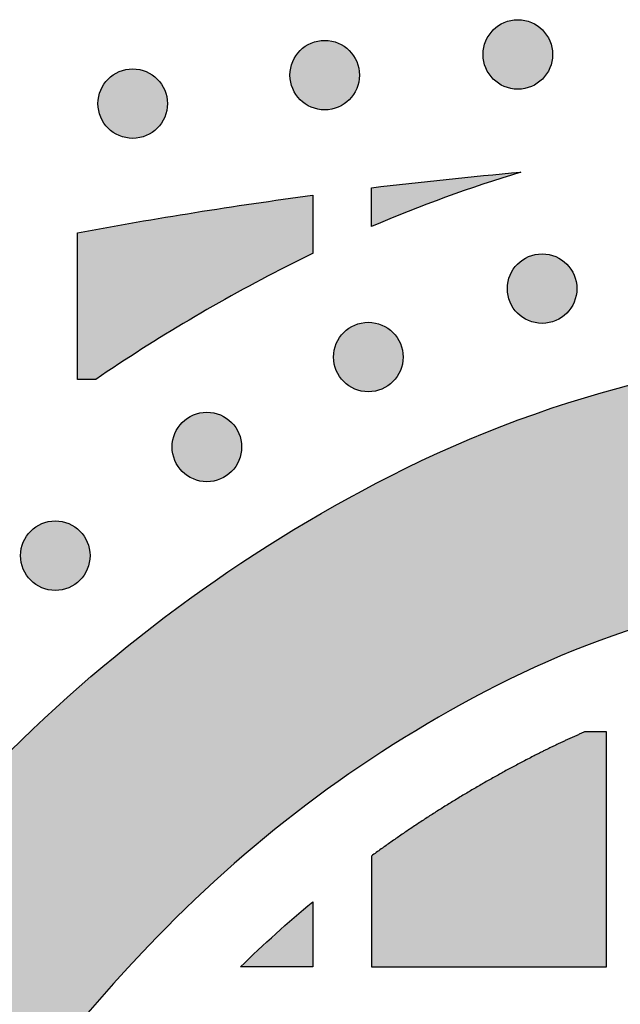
# Model space of a CAD drawing. Header units: millimetres. Extents: x -3873 to -97, y 912 to 4165.
# Tile 644 of 656: x -389 to -359, y 4113 to 4164. Entities that reach past the tile are written whole.
import ezdxf

# ---------------------------------------------------------------- set-up
doc = ezdxf.new("R2010")
doc.units = ezdxf.units.MM
doc.layers.add('pattern', color=7, linetype='Continuous', true_color=0x000000)

msp = doc.modelspace()

# ---------------------------------------------------------------- hatches: boundary and pattern name
at = {"layer": 'pattern'}
for points in [[(-362.509, 4163.018), (-362.537, 4163.045), (-362.566, 4163.073), (-362.596, 4163.099), (-362.626, 4163.126), (-362.658, 4163.151), (-362.69, 4163.176), (-362.724, 4163.201), (-362.758, 4163.225), (-362.793, 4163.249), (-362.829, 4163.271), (-362.865, 4163.293), (-362.902, 4163.315), (-362.94, 4163.335), (-362.979, 4163.355), (-363.018, 4163.374), (-363.059, 4163.392), (-363.099, 4163.409), (-363.141, 4163.425), (-363.183, 4163.44), (-363.225, 4163.454), (-363.268, 4163.467), (-363.311, 4163.479), (-363.355, 4163.49), (-363.4, 4163.5), (-363.444, 4163.509), (-363.489, 4163.516), (-363.535, 4163.523), (-363.58, 4163.528), (-363.626, 4163.532), (-363.671, 4163.535), (-363.717, 4163.537), (-363.763, 4163.538), (-363.809, 4163.537), (-363.855, 4163.535), (-363.901, 4163.532), (-363.946, 4163.528), (-363.992, 4163.523), (-364.037, 4163.516), (-364.082, 4163.509), (-364.127, 4163.5), (-364.171, 4163.49), (-364.215, 4163.479), (-364.258, 4163.467), (-364.301, 4163.454), (-364.344, 4163.44), (-364.386, 4163.425), (-364.427, 4163.409), (-364.468, 4163.392), (-364.508, 4163.374), (-364.547, 4163.355), (-364.586, 4163.335), (-364.624, 4163.315), (-364.661, 4163.293), (-364.698, 4163.271), (-364.734, 4163.249), (-364.769, 4163.225), (-364.803, 4163.201), (-364.836, 4163.176), (-364.868, 4163.151), (-364.9, 4163.126), (-364.931, 4163.099), (-364.961, 4163.073), (-364.99, 4163.045), (-365.018, 4163.018), (-365.045, 4162.99), (-365.073, 4162.961), (-365.099, 4162.931), (-365.126, 4162.9), (-365.151, 4162.868), (-365.177, 4162.836), (-365.201, 4162.803), (-365.225, 4162.769), (-365.249, 4162.734), (-365.271, 4162.698), (-365.293, 4162.661), (-365.315, 4162.624), (-365.335, 4162.586), (-365.355, 4162.547), (-365.374, 4162.508), (-365.392, 4162.468), (-365.409, 4162.427), (-365.425, 4162.386), (-365.44, 4162.344), (-365.454, 4162.301), (-365.467, 4162.258), (-365.479, 4162.215), (-365.49, 4162.171), (-365.5, 4162.127), (-365.509, 4162.082), (-365.516, 4162.037), (-365.523, 4161.992), (-365.528, 4161.946), (-365.532, 4161.901), (-365.535, 4161.855), (-365.537, 4161.809), (-365.538, 4161.763), (-365.537, 4161.717), (-365.535, 4161.671), (-365.532, 4161.626), (-365.528, 4161.58), (-365.523, 4161.535), (-365.516, 4161.489), (-365.509, 4161.444), (-365.5, 4161.4), (-365.49, 4161.355), (-365.479, 4161.311), (-365.467, 4161.268), (-365.454, 4161.225), (-365.44, 4161.183), (-365.425, 4161.141), (-365.409, 4161.099), (-365.392, 4161.059), (-365.374, 4161.018), (-365.355, 4160.979), (-365.335, 4160.94), (-365.315, 4160.902), (-365.293, 4160.865), (-365.271, 4160.828), (-365.249, 4160.793), (-365.225, 4160.758), (-365.201, 4160.724), (-365.177, 4160.69), (-365.151, 4160.658), (-365.126, 4160.626), (-365.099, 4160.596), (-365.073, 4160.566), (-365.045, 4160.537), (-365.018, 4160.509), (-364.99, 4160.481), (-364.961, 4160.454), (-364.931, 4160.427), (-364.9, 4160.401), (-364.868, 4160.375), (-364.836, 4160.35), (-364.803, 4160.325), (-364.769, 4160.301), (-364.734, 4160.278), (-364.698, 4160.255), (-364.661, 4160.233), (-364.624, 4160.212), (-364.586, 4160.191), (-364.547, 4160.172), (-364.508, 4160.153), (-364.468, 4160.135), (-364.427, 4160.118), (-364.386, 4160.102), (-364.344, 4160.087), (-364.301, 4160.073), (-364.258, 4160.059), (-364.215, 4160.047), (-364.171, 4160.036), (-364.127, 4160.027), (-364.082, 4160.018), (-364.037, 4160.01), (-363.992, 4160.004), (-363.946, 4159.998), (-363.901, 4159.994), (-363.855, 4159.991), (-363.809, 4159.99), (-363.763, 4159.989), (-363.717, 4159.99), (-363.671, 4159.991), (-363.626, 4159.994), (-363.58, 4159.998), (-363.535, 4160.004), (-363.489, 4160.01), (-363.444, 4160.018), (-363.4, 4160.027), (-363.355, 4160.036), (-363.311, 4160.047), (-363.268, 4160.059), (-363.225, 4160.073), (-363.183, 4160.087), (-363.141, 4160.102), (-363.099, 4160.118), (-363.059, 4160.135), (-363.018, 4160.153), (-362.979, 4160.172), (-362.94, 4160.191), (-362.902, 4160.212), (-362.865, 4160.233), (-362.829, 4160.255), (-362.793, 4160.278), (-362.758, 4160.301), (-362.724, 4160.325), (-362.69, 4160.35), (-362.658, 4160.375), (-362.626, 4160.401), (-362.596, 4160.427), (-362.566, 4160.454), (-362.537, 4160.481), (-362.509, 4160.509), (-362.481, 4160.537), (-362.454, 4160.566), (-362.427, 4160.596), (-362.401, 4160.626), (-362.375, 4160.658), (-362.35, 4160.69), (-362.325, 4160.724), (-362.301, 4160.758), (-362.278, 4160.793), (-362.255, 4160.828), (-362.233, 4160.865), (-362.212, 4160.902), (-362.191, 4160.94), (-362.172, 4160.979), (-362.153, 4161.018), (-362.135, 4161.059), (-362.118, 4161.099), (-362.102, 4161.141), (-362.087, 4161.183), (-362.073, 4161.225), (-362.059, 4161.268), (-362.047, 4161.311), (-362.036, 4161.355), (-362.027, 4161.4), (-362.018, 4161.444), (-362.01, 4161.489), (-362.004, 4161.535), (-361.998, 4161.58), (-361.994, 4161.626), (-361.991, 4161.671), (-361.99, 4161.717), (-361.989, 4161.763), (-361.99, 4161.809), (-361.991, 4161.855), (-361.994, 4161.901), (-361.998, 4161.946), (-362.004, 4161.992), (-362.01, 4162.037), (-362.018, 4162.082), (-362.027, 4162.127), (-362.036, 4162.171), (-362.047, 4162.215), (-362.059, 4162.258), (-362.073, 4162.301), (-362.087, 4162.344), (-362.102, 4162.386), (-362.118, 4162.427), (-362.135, 4162.468), (-362.153, 4162.508), (-362.172, 4162.547), (-362.191, 4162.586), (-362.212, 4162.624), (-362.233, 4162.661), (-362.255, 4162.698), (-362.278, 4162.734), (-362.301, 4162.769), (-362.325, 4162.803), (-362.35, 4162.836), (-362.375, 4162.868), (-362.401, 4162.9), (-362.427, 4162.931), (-362.454, 4162.961), (-362.481, 4162.99)], [(-372.368, 4161.962), (-372.396, 4161.989), (-372.425, 4162.017), (-372.455, 4162.043), (-372.486, 4162.07), (-372.518, 4162.095), (-372.55, 4162.121), (-372.583, 4162.145), (-372.617, 4162.169), (-372.652, 4162.193), (-372.688, 4162.215), (-372.724, 4162.237), (-372.762, 4162.259), (-372.8, 4162.279), (-372.839, 4162.299), (-372.878, 4162.318), (-372.918, 4162.336), (-372.959, 4162.353), (-373, 4162.369), (-373.042, 4162.384), (-373.085, 4162.398), (-373.128, 4162.411), (-373.171, 4162.423), (-373.215, 4162.434), (-373.259, 4162.444), (-373.304, 4162.453), (-373.349, 4162.46), (-373.394, 4162.467), (-373.439, 4162.472), (-373.485, 4162.476), (-373.531, 4162.479), (-373.577, 4162.481), (-373.623, 4162.482), (-373.669, 4162.481), (-373.715, 4162.479), (-373.76, 4162.476), (-373.806, 4162.472), (-373.851, 4162.467), (-373.897, 4162.46), (-373.942, 4162.453), (-373.986, 4162.444), (-374.031, 4162.434), (-374.075, 4162.423), (-374.118, 4162.411), (-374.161, 4162.398), (-374.203, 4162.384), (-374.245, 4162.369), (-374.287, 4162.353), (-374.327, 4162.336), (-374.368, 4162.318), (-374.407, 4162.299), (-374.446, 4162.279), (-374.484, 4162.259), (-374.521, 4162.237), (-374.557, 4162.215), (-374.593, 4162.193), (-374.628, 4162.169), (-374.662, 4162.145), (-374.696, 4162.121), (-374.728, 4162.095), (-374.76, 4162.07), (-374.79, 4162.043), (-374.82, 4162.017), (-374.849, 4161.989), (-374.877, 4161.962), (-374.905, 4161.934), (-374.932, 4161.905), (-374.959, 4161.875), (-374.985, 4161.844), (-375.011, 4161.812), (-375.036, 4161.78), (-375.061, 4161.747), (-375.085, 4161.713), (-375.108, 4161.678), (-375.131, 4161.642), (-375.153, 4161.605), (-375.174, 4161.568), (-375.195, 4161.53), (-375.214, 4161.491), (-375.233, 4161.452), (-375.251, 4161.412), (-375.268, 4161.371), (-375.284, 4161.33), (-375.299, 4161.288), (-375.313, 4161.245), (-375.327, 4161.202), (-375.339, 4161.159), (-375.35, 4161.115), (-375.359, 4161.071), (-375.368, 4161.026), (-375.376, 4160.981), (-375.382, 4160.936), (-375.388, 4160.89), (-375.392, 4160.845), (-375.395, 4160.799), (-375.396, 4160.753), (-375.397, 4160.707), (-375.396, 4160.661), (-375.395, 4160.615), (-375.392, 4160.57), (-375.388, 4160.524), (-375.382, 4160.479), (-375.376, 4160.433), (-375.368, 4160.388), (-375.359, 4160.344), (-375.35, 4160.299), (-375.339, 4160.255), (-375.327, 4160.212), (-375.313, 4160.169), (-375.299, 4160.127), (-375.284, 4160.085), (-375.268, 4160.043), (-375.251, 4160.003), (-375.233, 4159.962), (-375.214, 4159.923), (-375.195, 4159.884), (-375.174, 4159.846), (-375.153, 4159.809), (-375.131, 4159.773), (-375.108, 4159.737), (-375.085, 4159.702), (-375.061, 4159.668), (-375.036, 4159.634), (-375.011, 4159.602), (-374.985, 4159.57), (-374.959, 4159.54), (-374.932, 4159.51), (-374.905, 4159.481), (-374.877, 4159.453), (-374.849, 4159.425), (-374.82, 4159.398), (-374.79, 4159.371), (-374.76, 4159.345), (-374.728, 4159.319), (-374.696, 4159.294), (-374.662, 4159.269), (-374.628, 4159.245), (-374.593, 4159.222), (-374.557, 4159.199), (-374.521, 4159.177), (-374.484, 4159.156), (-374.446, 4159.135), (-374.407, 4159.116), (-374.368, 4159.097), (-374.327, 4159.079), (-374.287, 4159.062), (-374.245, 4159.046), (-374.203, 4159.031), (-374.161, 4159.017), (-374.118, 4159.003), (-374.075, 4158.991), (-374.031, 4158.98), (-373.986, 4158.971), (-373.942, 4158.962), (-373.897, 4158.954), (-373.851, 4158.948), (-373.806, 4158.942), (-373.76, 4158.938), (-373.715, 4158.935), (-373.669, 4158.934), (-373.623, 4158.933), (-373.577, 4158.934), (-373.531, 4158.935), (-373.485, 4158.938), (-373.439, 4158.942), (-373.394, 4158.948), (-373.349, 4158.954), (-373.304, 4158.962), (-373.259, 4158.971), (-373.215, 4158.98), (-373.171, 4158.991), (-373.128, 4159.003), (-373.085, 4159.017), (-373.042, 4159.031), (-373, 4159.046), (-372.959, 4159.062), (-372.918, 4159.079), (-372.878, 4159.097), (-372.839, 4159.116), (-372.8, 4159.135), (-372.762, 4159.156), (-372.724, 4159.177), (-372.688, 4159.199), (-372.652, 4159.222), (-372.617, 4159.245), (-372.583, 4159.269), (-372.55, 4159.294), (-372.518, 4159.319), (-372.486, 4159.345), (-372.455, 4159.371), (-372.425, 4159.398), (-372.396, 4159.425), (-372.368, 4159.453), (-372.341, 4159.481), (-372.313, 4159.51), (-372.287, 4159.54), (-372.26, 4159.57), (-372.235, 4159.602), (-372.209, 4159.634), (-372.185, 4159.668), (-372.161, 4159.702), (-372.137, 4159.737), (-372.115, 4159.773), (-372.093, 4159.809), (-372.071, 4159.846), (-372.051, 4159.884), (-372.031, 4159.923), (-372.012, 4159.962), (-371.994, 4160.003), (-371.977, 4160.043), (-371.961, 4160.085), (-371.946, 4160.127), (-371.932, 4160.169), (-371.919, 4160.212), (-371.907, 4160.255), (-371.896, 4160.299), (-371.886, 4160.344), (-371.877, 4160.388), (-371.87, 4160.433), (-371.863, 4160.479), (-371.858, 4160.524), (-371.854, 4160.57), (-371.851, 4160.615), (-371.849, 4160.661), (-371.848, 4160.707), (-371.849, 4160.753), (-371.851, 4160.799), (-371.854, 4160.845), (-371.858, 4160.89), (-371.863, 4160.936), (-371.87, 4160.981), (-371.877, 4161.026), (-371.886, 4161.071), (-371.896, 4161.115), (-371.907, 4161.159), (-371.919, 4161.202), (-371.932, 4161.245), (-371.946, 4161.288), (-371.961, 4161.33), (-371.977, 4161.371), (-371.994, 4161.412), (-372.012, 4161.452), (-372.031, 4161.491), (-372.051, 4161.53), (-372.071, 4161.568), (-372.093, 4161.605), (-372.115, 4161.642), (-372.137, 4161.678), (-372.161, 4161.713), (-372.185, 4161.747), (-372.209, 4161.78), (-372.235, 4161.812), (-372.26, 4161.844), (-372.287, 4161.875), (-372.313, 4161.905), (-372.341, 4161.934)], [(-382.172, 4160.507), (-382.2, 4160.535), (-382.229, 4160.562), (-382.259, 4160.589), (-382.29, 4160.615), (-382.321, 4160.641), (-382.354, 4160.666), (-382.387, 4160.69), (-382.421, 4160.714), (-382.456, 4160.738), (-382.492, 4160.761), (-382.528, 4160.783), (-382.565, 4160.804), (-382.603, 4160.824), (-382.642, 4160.844), (-382.682, 4160.863), (-382.722, 4160.881), (-382.762, 4160.898), (-382.804, 4160.914), (-382.846, 4160.929), (-382.888, 4160.943), (-382.931, 4160.956), (-382.975, 4160.968), (-383.019, 4160.979), (-383.063, 4160.989), (-383.107, 4160.998), (-383.152, 4161.006), (-383.198, 4161.012), (-383.243, 4161.017), (-383.289, 4161.021), (-383.335, 4161.024), (-383.38, 4161.026), (-383.426, 4161.027), (-383.472, 4161.026), (-383.518, 4161.024), (-383.564, 4161.021), (-383.61, 4161.017), (-383.655, 4161.012), (-383.7, 4161.006), (-383.745, 4160.998), (-383.79, 4160.989), (-383.834, 4160.979), (-383.878, 4160.968), (-383.922, 4160.956), (-383.965, 4160.943), (-384.007, 4160.929), (-384.049, 4160.914), (-384.09, 4160.898), (-384.131, 4160.881), (-384.171, 4160.863), (-384.211, 4160.844), (-384.249, 4160.824), (-384.287, 4160.804), (-384.325, 4160.783), (-384.361, 4160.761), (-384.397, 4160.738), (-384.432, 4160.714), (-384.466, 4160.69), (-384.499, 4160.666), (-384.532, 4160.641), (-384.563, 4160.615), (-384.594, 4160.589), (-384.624, 4160.562), (-384.653, 4160.535), (-384.681, 4160.507), (-384.709, 4160.479), (-384.736, 4160.45), (-384.762, 4160.42), (-384.789, 4160.389), (-384.814, 4160.358), (-384.84, 4160.325), (-384.864, 4160.292), (-384.888, 4160.258), (-384.912, 4160.223), (-384.935, 4160.187), (-384.957, 4160.151), (-384.978, 4160.113), (-384.998, 4160.075), (-385.018, 4160.037), (-385.037, 4159.997), (-385.055, 4159.957), (-385.072, 4159.916), (-385.088, 4159.875), (-385.103, 4159.833), (-385.117, 4159.791), (-385.13, 4159.748), (-385.142, 4159.704), (-385.153, 4159.66), (-385.163, 4159.616), (-385.172, 4159.571), (-385.179, 4159.526), (-385.186, 4159.481), (-385.191, 4159.436), (-385.195, 4159.39), (-385.198, 4159.344), (-385.2, 4159.298), (-385.201, 4159.253), (-385.2, 4159.207), (-385.198, 4159.161), (-385.195, 4159.115), (-385.191, 4159.069), (-385.186, 4159.024), (-385.179, 4158.979), (-385.172, 4158.934), (-385.163, 4158.889), (-385.153, 4158.845), (-385.142, 4158.801), (-385.13, 4158.757), (-385.117, 4158.714), (-385.103, 4158.672), (-385.088, 4158.63), (-385.072, 4158.589), (-385.055, 4158.548), (-385.037, 4158.508), (-385.018, 4158.468), (-384.998, 4158.43), (-384.978, 4158.392), (-384.957, 4158.354), (-384.935, 4158.318), (-384.912, 4158.282), (-384.888, 4158.247), (-384.864, 4158.213), (-384.84, 4158.18), (-384.814, 4158.147), (-384.789, 4158.116), (-384.762, 4158.085), (-384.736, 4158.055), (-384.709, 4158.026), (-384.681, 4157.998), (-384.653, 4157.97), (-384.624, 4157.943), (-384.594, 4157.916), (-384.563, 4157.89), (-384.532, 4157.864), (-384.499, 4157.839), (-384.466, 4157.815), (-384.432, 4157.791), (-384.397, 4157.767), (-384.361, 4157.744), (-384.325, 4157.722), (-384.287, 4157.701), (-384.249, 4157.681), (-384.211, 4157.661), (-384.171, 4157.642), (-384.131, 4157.624), (-384.09, 4157.607), (-384.049, 4157.591), (-384.007, 4157.576), (-383.965, 4157.562), (-383.922, 4157.549), (-383.878, 4157.537), (-383.834, 4157.526), (-383.79, 4157.516), (-383.745, 4157.507), (-383.7, 4157.499), (-383.655, 4157.493), (-383.61, 4157.488), (-383.564, 4157.484), (-383.518, 4157.481), (-383.472, 4157.479), (-383.426, 4157.478), (-383.38, 4157.479), (-383.335, 4157.481), (-383.289, 4157.484), (-383.243, 4157.488), (-383.198, 4157.493), (-383.152, 4157.499), (-383.107, 4157.507), (-383.063, 4157.516), (-383.019, 4157.526), (-382.975, 4157.537), (-382.931, 4157.549), (-382.888, 4157.562), (-382.846, 4157.576), (-382.804, 4157.591), (-382.762, 4157.607), (-382.722, 4157.624), (-382.682, 4157.642), (-382.642, 4157.661), (-382.603, 4157.681), (-382.565, 4157.701), (-382.528, 4157.722), (-382.492, 4157.744), (-382.456, 4157.767), (-382.421, 4157.791), (-382.387, 4157.815), (-382.354, 4157.839), (-382.321, 4157.864), (-382.29, 4157.89), (-382.259, 4157.916), (-382.229, 4157.943), (-382.2, 4157.97), (-382.172, 4157.998), (-382.144, 4158.026), (-382.117, 4158.055), (-382.09, 4158.085), (-382.064, 4158.116), (-382.038, 4158.147), (-382.013, 4158.18), (-381.988, 4158.213), (-381.964, 4158.247), (-381.941, 4158.282), (-381.918, 4158.318), (-381.896, 4158.354), (-381.875, 4158.392), (-381.854, 4158.43), (-381.835, 4158.468), (-381.816, 4158.508), (-381.798, 4158.548), (-381.781, 4158.589), (-381.765, 4158.63), (-381.75, 4158.672), (-381.736, 4158.714), (-381.723, 4158.757), (-381.711, 4158.801), (-381.7, 4158.845), (-381.69, 4158.889), (-381.681, 4158.934), (-381.673, 4158.979), (-381.667, 4159.024), (-381.662, 4159.069), (-381.657, 4159.115), (-381.654, 4159.161), (-381.653, 4159.207), (-381.652, 4159.253), (-381.653, 4159.298), (-381.654, 4159.344), (-381.657, 4159.39), (-381.662, 4159.436), (-381.667, 4159.481), (-381.673, 4159.526), (-381.681, 4159.571), (-381.69, 4159.616), (-381.7, 4159.66), (-381.711, 4159.704), (-381.723, 4159.748), (-381.736, 4159.791), (-381.75, 4159.833), (-381.765, 4159.875), (-381.781, 4159.916), (-381.798, 4159.957), (-381.816, 4159.997), (-381.835, 4160.037), (-381.854, 4160.075), (-381.875, 4160.113), (-381.896, 4160.151), (-381.918, 4160.187), (-381.941, 4160.223), (-381.964, 4160.258), (-381.988, 4160.292), (-382.013, 4160.325), (-382.038, 4160.358), (-382.064, 4160.389), (-382.09, 4160.42), (-382.117, 4160.45), (-382.144, 4160.479)], [(-371.238, 4154.957), (-363.605, 4155.754), (-365.542, 4155.14), (-367.461, 4154.471), (-369.361, 4153.749), (-371.238, 4152.974)], [(-374.238, 4151.605), (-375.606, 4150.925), (-378.098, 4149.604), (-380.548, 4148.204), (-382.953, 4146.727), (-385.31, 4145.177), (-386.238, 4145.177), (-386.238, 4152.66), (-380.251, 4153.694), (-374.238, 4154.576)], [(-361.267, 4151.065), (-361.295, 4151.092), (-361.324, 4151.119), (-361.354, 4151.146), (-361.385, 4151.172), (-361.416, 4151.198), (-361.449, 4151.223), (-361.482, 4151.248), (-361.516, 4151.272), (-361.551, 4151.296), (-361.587, 4151.318), (-361.623, 4151.34), (-361.661, 4151.362), (-361.699, 4151.382), (-361.737, 4151.402), (-361.777, 4151.421), (-361.817, 4151.439), (-361.858, 4151.456), (-361.899, 4151.472), (-361.941, 4151.487), (-361.983, 4151.501), (-362.026, 4151.514), (-362.07, 4151.526), (-362.114, 4151.537), (-362.158, 4151.547), (-362.203, 4151.556), (-362.248, 4151.563), (-362.293, 4151.57), (-362.338, 4151.575), (-362.384, 4151.579), (-362.43, 4151.582), (-362.476, 4151.584), (-362.522, 4151.584), (-362.567, 4151.584), (-362.613, 4151.582), (-362.659, 4151.579), (-362.705, 4151.575), (-362.75, 4151.57), (-362.796, 4151.563), (-362.84, 4151.556), (-362.885, 4151.547), (-362.929, 4151.537), (-362.973, 4151.526), (-363.017, 4151.514), (-363.06, 4151.501), (-363.102, 4151.487), (-363.144, 4151.472), (-363.186, 4151.456), (-363.226, 4151.439), (-363.266, 4151.421), (-363.306, 4151.402), (-363.345, 4151.382), (-363.383, 4151.362), (-363.42, 4151.34), (-363.456, 4151.318), (-363.492, 4151.296), (-363.527, 4151.272), (-363.561, 4151.248), (-363.594, 4151.223), (-363.627, 4151.198), (-363.658, 4151.172), (-363.689, 4151.146), (-363.719, 4151.119), (-363.748, 4151.092), (-363.776, 4151.065), (-363.804, 4151.037), (-363.831, 4151.008), (-363.858, 4150.978), (-363.884, 4150.947), (-363.91, 4150.915), (-363.935, 4150.883), (-363.959, 4150.85), (-363.984, 4150.816), (-364.007, 4150.781), (-364.03, 4150.745), (-364.052, 4150.708), (-364.073, 4150.671), (-364.093, 4150.633), (-364.113, 4150.594), (-364.132, 4150.555), (-364.15, 4150.515), (-364.167, 4150.474), (-364.183, 4150.433), (-364.198, 4150.391), (-364.212, 4150.348), (-364.225, 4150.305), (-364.237, 4150.262), (-364.248, 4150.218), (-364.258, 4150.174), (-364.267, 4150.129), (-364.275, 4150.084), (-364.281, 4150.039), (-364.286, 4149.993), (-364.291, 4149.948), (-364.293, 4149.902), (-364.295, 4149.856), (-364.296, 4149.81), (-364.295, 4149.764), (-364.293, 4149.718), (-364.291, 4149.673), (-364.286, 4149.627), (-364.281, 4149.581), (-364.275, 4149.536), (-364.267, 4149.491), (-364.258, 4149.447), (-364.248, 4149.402), (-364.237, 4149.358), (-364.225, 4149.315), (-364.212, 4149.272), (-364.198, 4149.229), (-364.183, 4149.188), (-364.167, 4149.146), (-364.15, 4149.105), (-364.132, 4149.065), (-364.113, 4149.026), (-364.093, 4148.987), (-364.073, 4148.949), (-364.052, 4148.912), (-364.03, 4148.875), (-364.007, 4148.84), (-363.984, 4148.805), (-363.959, 4148.771), (-363.935, 4148.737), (-363.91, 4148.705), (-363.884, 4148.673), (-363.858, 4148.643), (-363.831, 4148.613), (-363.804, 4148.584), (-363.776, 4148.556), (-363.748, 4148.528), (-363.719, 4148.501), (-363.689, 4148.474), (-363.658, 4148.448), (-363.627, 4148.422), (-363.594, 4148.397), (-363.561, 4148.372), (-363.527, 4148.348), (-363.492, 4148.325), (-363.456, 4148.302), (-363.42, 4148.28), (-363.383, 4148.259), (-363.345, 4148.238), (-363.306, 4148.219), (-363.266, 4148.2), (-363.226, 4148.182), (-363.186, 4148.165), (-363.144, 4148.149), (-363.102, 4148.134), (-363.06, 4148.119), (-363.017, 4148.106), (-362.973, 4148.094), (-362.929, 4148.083), (-362.885, 4148.074), (-362.84, 4148.065), (-362.796, 4148.057), (-362.75, 4148.051), (-362.705, 4148.045), (-362.659, 4148.041), (-362.613, 4148.038), (-362.567, 4148.036), (-362.522, 4148.036), (-362.476, 4148.036), (-362.43, 4148.038), (-362.384, 4148.041), (-362.338, 4148.045), (-362.293, 4148.051), (-362.248, 4148.057), (-362.203, 4148.065), (-362.158, 4148.074), (-362.114, 4148.083), (-362.07, 4148.094), (-362.026, 4148.106), (-361.983, 4148.119), (-361.941, 4148.134), (-361.899, 4148.149), (-361.858, 4148.165), (-361.817, 4148.182), (-361.777, 4148.2), (-361.737, 4148.219), (-361.699, 4148.238), (-361.661, 4148.259), (-361.623, 4148.28), (-361.587, 4148.302), (-361.551, 4148.325), (-361.516, 4148.348), (-361.482, 4148.372), (-361.449, 4148.397), (-361.416, 4148.422), (-361.385, 4148.448), (-361.354, 4148.474), (-361.324, 4148.501), (-361.295, 4148.528), (-361.267, 4148.556), (-361.239, 4148.584), (-361.212, 4148.613), (-361.186, 4148.643), (-361.159, 4148.673), (-361.134, 4148.705), (-361.108, 4148.737), (-361.084, 4148.771), (-361.06, 4148.805), (-361.036, 4148.84), (-361.013, 4148.875), (-360.991, 4148.912), (-360.97, 4148.949), (-360.95, 4148.987), (-360.93, 4149.026), (-360.911, 4149.065), (-360.893, 4149.105), (-360.876, 4149.146), (-360.86, 4149.188), (-360.845, 4149.229), (-360.831, 4149.272), (-360.818, 4149.315), (-360.806, 4149.358), (-360.795, 4149.402), (-360.785, 4149.447), (-360.776, 4149.491), (-360.769, 4149.536), (-360.762, 4149.581), (-360.757, 4149.627), (-360.753, 4149.673), (-360.75, 4149.718), (-360.748, 4149.764), (-360.747, 4149.81), (-360.748, 4149.856), (-360.75, 4149.902), (-360.753, 4149.948), (-360.757, 4149.993), (-360.762, 4150.039), (-360.769, 4150.084), (-360.776, 4150.129), (-360.785, 4150.174), (-360.795, 4150.218), (-360.806, 4150.262), (-360.818, 4150.305), (-360.831, 4150.348), (-360.845, 4150.391), (-360.86, 4150.433), (-360.876, 4150.474), (-360.893, 4150.515), (-360.911, 4150.555), (-360.93, 4150.594), (-360.95, 4150.633), (-360.97, 4150.671), (-360.991, 4150.708), (-361.013, 4150.745), (-361.036, 4150.781), (-361.06, 4150.816), (-361.084, 4150.85), (-361.108, 4150.883), (-361.134, 4150.915), (-361.159, 4150.947), (-361.186, 4150.978), (-361.212, 4151.008), (-361.239, 4151.037)], [(-370.141, 4147.569), (-370.169, 4147.597), (-370.198, 4147.624), (-370.228, 4147.651), (-370.259, 4147.677), (-370.29, 4147.703), (-370.323, 4147.728), (-370.356, 4147.753), (-370.39, 4147.777), (-370.425, 4147.8), (-370.461, 4147.823), (-370.497, 4147.845), (-370.535, 4147.866), (-370.573, 4147.887), (-370.611, 4147.906), (-370.651, 4147.925), (-370.691, 4147.943), (-370.732, 4147.96), (-370.773, 4147.976), (-370.815, 4147.991), (-370.857, 4148.005), (-370.9, 4148.018), (-370.944, 4148.03), (-370.988, 4148.041), (-371.032, 4148.051), (-371.077, 4148.06), (-371.122, 4148.068), (-371.167, 4148.074), (-371.212, 4148.079), (-371.258, 4148.084), (-371.304, 4148.087), (-371.35, 4148.088), (-371.396, 4148.089), (-371.442, 4148.088), (-371.488, 4148.087), (-371.533, 4148.084), (-371.579, 4148.079), (-371.624, 4148.074), (-371.67, 4148.068), (-371.715, 4148.06), (-371.759, 4148.051), (-371.804, 4148.041), (-371.847, 4148.03), (-371.891, 4148.018), (-371.934, 4148.005), (-371.976, 4147.991), (-372.018, 4147.976), (-372.06, 4147.96), (-372.1, 4147.943), (-372.141, 4147.925), (-372.18, 4147.906), (-372.219, 4147.887), (-372.257, 4147.866), (-372.294, 4147.845), (-372.33, 4147.823), (-372.366, 4147.8), (-372.401, 4147.777), (-372.435, 4147.753), (-372.468, 4147.728), (-372.501, 4147.703), (-372.533, 4147.677), (-372.563, 4147.651), (-372.593, 4147.624), (-372.622, 4147.597), (-372.65, 4147.569), (-372.678, 4147.541), (-372.705, 4147.512), (-372.732, 4147.482), (-372.758, 4147.451), (-372.784, 4147.42), (-372.809, 4147.387), (-372.834, 4147.354), (-372.858, 4147.32), (-372.881, 4147.285), (-372.904, 4147.249), (-372.926, 4147.213), (-372.947, 4147.176), (-372.968, 4147.138), (-372.987, 4147.099), (-373.006, 4147.059), (-373.024, 4147.019), (-373.041, 4146.979), (-373.057, 4146.937), (-373.072, 4146.895), (-373.086, 4146.853), (-373.099, 4146.81), (-373.112, 4146.766), (-373.122, 4146.722), (-373.132, 4146.678), (-373.141, 4146.634), (-373.149, 4146.589), (-373.155, 4146.543), (-373.161, 4146.498), (-373.165, 4146.452), (-373.168, 4146.406), (-373.169, 4146.361), (-373.17, 4146.315), (-373.169, 4146.269), (-373.168, 4146.223), (-373.165, 4146.177), (-373.161, 4146.131), (-373.155, 4146.086), (-373.149, 4146.041), (-373.141, 4145.996), (-373.132, 4145.951), (-373.122, 4145.907), (-373.112, 4145.863), (-373.099, 4145.819), (-373.086, 4145.776), (-373.072, 4145.734), (-373.057, 4145.692), (-373.041, 4145.651), (-373.024, 4145.61), (-373.006, 4145.57), (-372.987, 4145.53), (-372.968, 4145.492), (-372.947, 4145.454), (-372.926, 4145.416), (-372.904, 4145.38), (-372.881, 4145.344), (-372.858, 4145.309), (-372.834, 4145.275), (-372.809, 4145.242), (-372.784, 4145.209), (-372.758, 4145.178), (-372.732, 4145.147), (-372.705, 4145.117), (-372.678, 4145.088), (-372.65, 4145.06), (-372.622, 4145.032), (-372.593, 4145.005), (-372.563, 4144.979), (-372.533, 4144.952), (-372.501, 4144.927), (-372.468, 4144.901), (-372.435, 4144.877), (-372.401, 4144.853), (-372.366, 4144.829), (-372.33, 4144.806), (-372.294, 4144.784), (-372.257, 4144.763), (-372.219, 4144.743), (-372.18, 4144.723), (-372.141, 4144.704), (-372.1, 4144.686), (-372.06, 4144.669), (-372.018, 4144.653), (-371.976, 4144.638), (-371.934, 4144.624), (-371.891, 4144.611), (-371.847, 4144.599), (-371.804, 4144.588), (-371.759, 4144.578), (-371.715, 4144.569), (-371.67, 4144.562), (-371.624, 4144.555), (-371.579, 4144.55), (-371.533, 4144.546), (-371.488, 4144.543), (-371.442, 4144.541), (-371.396, 4144.54), (-371.35, 4144.541), (-371.304, 4144.543), (-371.258, 4144.546), (-371.212, 4144.55), (-371.167, 4144.555), (-371.122, 4144.562), (-371.077, 4144.569), (-371.032, 4144.578), (-370.988, 4144.588), (-370.944, 4144.599), (-370.9, 4144.611), (-370.857, 4144.624), (-370.815, 4144.638), (-370.773, 4144.653), (-370.732, 4144.669), (-370.691, 4144.686), (-370.651, 4144.704), (-370.611, 4144.723), (-370.573, 4144.743), (-370.535, 4144.763), (-370.497, 4144.784), (-370.461, 4144.806), (-370.425, 4144.829), (-370.39, 4144.853), (-370.356, 4144.877), (-370.323, 4144.901), (-370.29, 4144.927), (-370.259, 4144.952), (-370.228, 4144.979), (-370.198, 4145.005), (-370.169, 4145.032), (-370.141, 4145.06), (-370.114, 4145.088), (-370.086, 4145.117), (-370.06, 4145.147), (-370.033, 4145.178), (-370.008, 4145.209), (-369.982, 4145.242), (-369.958, 4145.275), (-369.934, 4145.309), (-369.91, 4145.344), (-369.888, 4145.38), (-369.866, 4145.416), (-369.844, 4145.454), (-369.824, 4145.492), (-369.804, 4145.53), (-369.785, 4145.57), (-369.767, 4145.61), (-369.75, 4145.651), (-369.734, 4145.692), (-369.719, 4145.734), (-369.705, 4145.776), (-369.692, 4145.819), (-369.68, 4145.863), (-369.669, 4145.907), (-369.659, 4145.951), (-369.65, 4145.996), (-369.643, 4146.041), (-369.636, 4146.086), (-369.631, 4146.131), (-369.627, 4146.177), (-369.624, 4146.223), (-369.622, 4146.269), (-369.621, 4146.315), (-369.622, 4146.361), (-369.624, 4146.406), (-369.627, 4146.452), (-369.631, 4146.498), (-369.636, 4146.543), (-369.643, 4146.589), (-369.65, 4146.634), (-369.659, 4146.678), (-369.669, 4146.722), (-369.68, 4146.766), (-369.692, 4146.81), (-369.705, 4146.853), (-369.719, 4146.895), (-369.734, 4146.937), (-369.75, 4146.979), (-369.767, 4147.019), (-369.785, 4147.059), (-369.804, 4147.099), (-369.824, 4147.138), (-369.844, 4147.176), (-369.866, 4147.213), (-369.888, 4147.249), (-369.91, 4147.285), (-369.934, 4147.32), (-369.958, 4147.354), (-369.982, 4147.387), (-370.008, 4147.42), (-370.033, 4147.451), (-370.06, 4147.482), (-370.086, 4147.512), (-370.114, 4147.541)], [(-315.27, 4140.21), (-313.856, 4139.469), (-312.456, 4138.697), (-311.07, 4137.895), (-309.699, 4137.065), (-308.345, 4136.205), (-307.008, 4135.317), (-305.689, 4134.401), (-304.389, 4133.458), (-303.108, 4132.488), (-301.849, 4131.492), (-300.61, 4130.47), (-299.394, 4129.424), (-298.201, 4128.354), (-297.031, 4127.261), (-295.886, 4126.145), (-294.765, 4125.008), (-293.089, 4123.229), (-291.452, 4121.406), (-289.856, 4119.542), (-288.303, 4117.637), (-286.795, 4115.694), (-285.333, 4113.713), (-283.917, 4111.696), (-282.551, 4109.645), (-281.233, 4107.562), (-279.967, 4105.449), (-278.753, 4103.307), (-277.591, 4101.138), (-276.483, 4098.944), (-275.43, 4096.728), (-274.431, 4094.491), (-273.489, 4092.236), (-279.896, 4075.552), (-284.615, 4087.74), (-285.447, 4089.732), (-286.329, 4091.706), (-287.259, 4093.663), (-288.237, 4095.6), (-289.262, 4097.514), (-290.335, 4099.406), (-291.453, 4101.272), (-292.615, 4103.111), (-293.822, 4104.921), (-295.072, 4106.702), (-296.363, 4108.451), (-297.695, 4110.167), (-299.065, 4111.849), (-300.474, 4113.495), (-301.919, 4115.104), (-303.4, 4116.674), (-304.347, 4117.636), (-305.315, 4118.579), (-306.304, 4119.503), (-307.313, 4120.408), (-308.341, 4121.293), (-309.388, 4122.156), (-310.453, 4122.998), (-311.536, 4123.818), (-312.635, 4124.615), (-313.75, 4125.39), (-314.88, 4126.141), (-316.025, 4126.867), (-317.184, 4127.57), (-318.356, 4128.247), (-319.54, 4128.9), (-320.735, 4129.527), (-322.009, 4130.155), (-323.304, 4130.747), (-324.619, 4131.302), (-325.953, 4131.82), (-327.304, 4132.299), (-328.671, 4132.738), (-330.051, 4133.137), (-331.443, 4133.495), (-332.845, 4133.811), (-334.255, 4134.086), (-335.671, 4134.319), (-337.092, 4134.51), (-338.515, 4134.658), (-339.939, 4134.764), (-341.362, 4134.828), (-342.781, 4134.851), (-344.201, 4134.83), (-345.624, 4134.767), (-347.048, 4134.662), (-348.471, 4134.515), (-349.892, 4134.326), (-351.309, 4134.094), (-352.719, 4133.821), (-354.121, 4133.506), (-355.513, 4133.149), (-356.894, 4132.751), (-358.261, 4132.313), (-359.612, 4131.836), (-360.947, 4131.32), (-362.263, 4130.766), (-363.559, 4130.175), (-364.833, 4129.548), (-366.028, 4128.922), (-367.213, 4128.271), (-368.385, 4127.594), (-369.545, 4126.893), (-370.691, 4126.167), (-371.822, 4125.417), (-372.938, 4124.644), (-374.038, 4123.848), (-375.121, 4123.029), (-376.187, 4122.188), (-377.234, 4121.325), (-378.263, 4120.442), (-379.273, 4119.538), (-380.263, 4118.615), (-381.232, 4117.673), (-382.18, 4116.712), (-383.662, 4115.142), (-385.109, 4113.535), (-386.519, 4111.89), (-387.892, 4110.21), (-389.225, 4108.495), (-390.518, 4106.747), (-391.769, 4104.968), (-392.978, 4103.159), (-394.142, 4101.321), (-395.262, 4099.456), (-396.336, 4097.566), (-397.363, 4095.652), (-398.343, 4093.716), (-399.275, 4091.76), (-400.159, 4089.786), (-400.993, 4087.796), (-405.723, 4075.612), (-412.115, 4092.302), (-411.17, 4094.557), (-410.169, 4096.792), (-409.113, 4099.008), (-408.003, 4101.2), (-406.84, 4103.368), (-405.623, 4105.509), (-404.355, 4107.621), (-403.036, 4109.703), (-401.667, 4111.752), (-400.25, 4113.768), (-398.786, 4115.747), (-397.276, 4117.689), (-395.721, 4119.592), (-394.124, 4121.455), (-392.485, 4123.276), (-390.807, 4125.054), (-389.685, 4126.19), (-388.539, 4127.305), (-387.368, 4128.397), (-386.174, 4129.466), (-384.956, 4130.511), (-383.717, 4131.531), (-382.456, 4132.526), (-381.175, 4133.494), (-379.874, 4134.436), (-378.554, 4135.351), (-377.216, 4136.238), (-375.861, 4137.096), (-374.49, 4137.926), (-373.103, 4138.726), (-371.702, 4139.496), (-370.287, 4140.237), (-368.698, 4141.019), (-367.081, 4141.756), (-365.439, 4142.447), (-363.774, 4143.091), (-362.088, 4143.687), (-360.383, 4144.233), (-358.66, 4144.729), (-356.923, 4145.174), (-355.174, 4145.567), (-353.414, 4145.908), (-351.647, 4146.197), (-349.874, 4146.433), (-348.098, 4146.616), (-346.322, 4146.747), (-344.547, 4146.825), (-342.776, 4146.851), (-341.004, 4146.823), (-339.23, 4146.743), (-337.453, 4146.611), (-335.677, 4146.426), (-333.905, 4146.188), (-332.138, 4145.898), (-330.379, 4145.555), (-328.63, 4145.16), (-326.893, 4144.714), (-325.171, 4144.216), (-323.466, 4143.668), (-321.78, 4143.071), (-320.116, 4142.426), (-318.475, 4141.733), (-316.859, 4140.994)], [(-378.385, 4142.979), (-378.413, 4143.006), (-378.442, 4143.033), (-378.472, 4143.06), (-378.503, 4143.086), (-378.534, 4143.112), (-378.567, 4143.137), (-378.6, 4143.162), (-378.634, 4143.186), (-378.669, 4143.21), (-378.705, 4143.232), (-378.741, 4143.254), (-378.779, 4143.276), (-378.817, 4143.296), (-378.855, 4143.316), (-378.895, 4143.335), (-378.935, 4143.353), (-378.976, 4143.37), (-379.017, 4143.386), (-379.059, 4143.401), (-379.101, 4143.415), (-379.144, 4143.428), (-379.188, 4143.44), (-379.232, 4143.451), (-379.276, 4143.461), (-379.321, 4143.47), (-379.366, 4143.477), (-379.411, 4143.484), (-379.456, 4143.489), (-379.502, 4143.493), (-379.548, 4143.496), (-379.594, 4143.498), (-379.64, 4143.498), (-379.685, 4143.498), (-379.731, 4143.496), (-379.777, 4143.493), (-379.823, 4143.489), (-379.868, 4143.484), (-379.913, 4143.477), (-379.958, 4143.47), (-380.003, 4143.461), (-380.047, 4143.451), (-380.091, 4143.44), (-380.135, 4143.428), (-380.178, 4143.415), (-380.22, 4143.401), (-380.262, 4143.386), (-380.303, 4143.37), (-380.344, 4143.353), (-380.384, 4143.335), (-380.424, 4143.316), (-380.462, 4143.296), (-380.5, 4143.276), (-380.538, 4143.254), (-380.574, 4143.232), (-380.61, 4143.21), (-380.645, 4143.186), (-380.679, 4143.162), (-380.712, 4143.137), (-380.745, 4143.112), (-380.776, 4143.086), (-380.807, 4143.06), (-380.837, 4143.033), (-380.866, 4143.006), (-380.894, 4142.979), (-380.922, 4142.951), (-380.949, 4142.922), (-380.976, 4142.892), (-381.002, 4142.861), (-381.028, 4142.829), (-381.053, 4142.797), (-381.077, 4142.764), (-381.101, 4142.73), (-381.125, 4142.695), (-381.148, 4142.659), (-381.17, 4142.622), (-381.191, 4142.585), (-381.211, 4142.547), (-381.231, 4142.508), (-381.25, 4142.469), (-381.268, 4142.429), (-381.285, 4142.388), (-381.301, 4142.347), (-381.316, 4142.305), (-381.33, 4142.262), (-381.343, 4142.219), (-381.355, 4142.176), (-381.366, 4142.132), (-381.376, 4142.088), (-381.385, 4142.043), (-381.393, 4141.998), (-381.399, 4141.953), (-381.404, 4141.907), (-381.408, 4141.862), (-381.411, 4141.816), (-381.413, 4141.77), (-381.414, 4141.724), (-381.413, 4141.678), (-381.411, 4141.632), (-381.408, 4141.587), (-381.404, 4141.541), (-381.399, 4141.495), (-381.393, 4141.45), (-381.385, 4141.405), (-381.376, 4141.361), (-381.366, 4141.316), (-381.355, 4141.272), (-381.343, 4141.229), (-381.33, 4141.186), (-381.316, 4141.143), (-381.301, 4141.102), (-381.285, 4141.06), (-381.268, 4141.019), (-381.25, 4140.979), (-381.231, 4140.94), (-381.211, 4140.901), (-381.191, 4140.863), (-381.17, 4140.826), (-381.148, 4140.789), (-381.125, 4140.754), (-381.101, 4140.719), (-381.077, 4140.685), (-381.053, 4140.651), (-381.028, 4140.619), (-381.002, 4140.587), (-380.976, 4140.557), (-380.949, 4140.527), (-380.922, 4140.498), (-380.894, 4140.47), (-380.866, 4140.442), (-380.837, 4140.415), (-380.807, 4140.388), (-380.776, 4140.362), (-380.745, 4140.336), (-380.712, 4140.311), (-380.679, 4140.286), (-380.645, 4140.262), (-380.61, 4140.239), (-380.574, 4140.216), (-380.538, 4140.194), (-380.5, 4140.173), (-380.462, 4140.152), (-380.424, 4140.133), (-380.384, 4140.114), (-380.344, 4140.096), (-380.303, 4140.079), (-380.262, 4140.063), (-380.22, 4140.048), (-380.178, 4140.033), (-380.135, 4140.02), (-380.091, 4140.008), (-380.047, 4139.997), (-380.003, 4139.988), (-379.958, 4139.979), (-379.913, 4139.971), (-379.868, 4139.965), (-379.823, 4139.959), (-379.777, 4139.955), (-379.731, 4139.952), (-379.685, 4139.95), (-379.64, 4139.95), (-379.594, 4139.95), (-379.548, 4139.952), (-379.502, 4139.955), (-379.456, 4139.959), (-379.411, 4139.965), (-379.366, 4139.971), (-379.321, 4139.979), (-379.276, 4139.988), (-379.232, 4139.997), (-379.188, 4140.008), (-379.144, 4140.02), (-379.101, 4140.033), (-379.059, 4140.048), (-379.017, 4140.063), (-378.976, 4140.079), (-378.935, 4140.096), (-378.895, 4140.114), (-378.855, 4140.133), (-378.817, 4140.152), (-378.779, 4140.173), (-378.741, 4140.194), (-378.705, 4140.216), (-378.669, 4140.239), (-378.634, 4140.262), (-378.6, 4140.286), (-378.567, 4140.311), (-378.534, 4140.336), (-378.503, 4140.362), (-378.472, 4140.388), (-378.442, 4140.415), (-378.413, 4140.442), (-378.385, 4140.47), (-378.357, 4140.498), (-378.33, 4140.527), (-378.303, 4140.557), (-378.277, 4140.587), (-378.251, 4140.619), (-378.226, 4140.651), (-378.202, 4140.685), (-378.178, 4140.719), (-378.154, 4140.754), (-378.131, 4140.789), (-378.109, 4140.826), (-378.088, 4140.863), (-378.068, 4140.901), (-378.048, 4140.94), (-378.029, 4140.979), (-378.011, 4141.019), (-377.994, 4141.06), (-377.978, 4141.102), (-377.963, 4141.143), (-377.949, 4141.186), (-377.936, 4141.229), (-377.924, 4141.272), (-377.913, 4141.316), (-377.903, 4141.361), (-377.894, 4141.405), (-377.886, 4141.45), (-377.88, 4141.495), (-377.875, 4141.541), (-377.871, 4141.587), (-377.868, 4141.632), (-377.866, 4141.678), (-377.865, 4141.724), (-377.866, 4141.77), (-377.868, 4141.816), (-377.871, 4141.862), (-377.875, 4141.907), (-377.88, 4141.953), (-377.886, 4141.998), (-377.894, 4142.043), (-377.903, 4142.088), (-377.913, 4142.132), (-377.924, 4142.176), (-377.936, 4142.219), (-377.949, 4142.262), (-377.963, 4142.305), (-377.978, 4142.347), (-377.994, 4142.388), (-378.011, 4142.429), (-378.029, 4142.469), (-378.048, 4142.508), (-378.068, 4142.547), (-378.088, 4142.585), (-378.109, 4142.622), (-378.131, 4142.659), (-378.154, 4142.695), (-378.178, 4142.73), (-378.202, 4142.764), (-378.226, 4142.797), (-378.251, 4142.829), (-378.277, 4142.861), (-378.303, 4142.892), (-378.33, 4142.922), (-378.357, 4142.951)], [(-386.125, 4137.43), (-386.153, 4137.458), (-386.182, 4137.485), (-386.212, 4137.512), (-386.243, 4137.538), (-386.275, 4137.564), (-386.307, 4137.589), (-386.34, 4137.614), (-386.374, 4137.638), (-386.409, 4137.661), (-386.445, 4137.684), (-386.482, 4137.706), (-386.519, 4137.727), (-386.557, 4137.747), (-386.596, 4137.767), (-386.635, 4137.786), (-386.675, 4137.804), (-386.716, 4137.821), (-386.757, 4137.837), (-386.799, 4137.852), (-386.842, 4137.866), (-386.885, 4137.879), (-386.928, 4137.891), (-386.972, 4137.902), (-387.016, 4137.912), (-387.061, 4137.921), (-387.106, 4137.929), (-387.151, 4137.935), (-387.197, 4137.94), (-387.242, 4137.945), (-387.288, 4137.948), (-387.334, 4137.949), (-387.38, 4137.95), (-387.426, 4137.949), (-387.472, 4137.948), (-387.517, 4137.945), (-387.563, 4137.94), (-387.609, 4137.935), (-387.654, 4137.929), (-387.699, 4137.921), (-387.743, 4137.912), (-387.788, 4137.902), (-387.832, 4137.891), (-387.875, 4137.879), (-387.918, 4137.866), (-387.961, 4137.852), (-388.002, 4137.837), (-388.044, 4137.821), (-388.085, 4137.804), (-388.125, 4137.786), (-388.164, 4137.767), (-388.203, 4137.747), (-388.241, 4137.727), (-388.278, 4137.706), (-388.315, 4137.684), (-388.35, 4137.661), (-388.385, 4137.638), (-388.419, 4137.614), (-388.453, 4137.589), (-388.485, 4137.564), (-388.517, 4137.538), (-388.547, 4137.512), (-388.577, 4137.485), (-388.606, 4137.458), (-388.634, 4137.43), (-388.662, 4137.402), (-388.689, 4137.373), (-388.716, 4137.343), (-388.742, 4137.312), (-388.768, 4137.281), (-388.793, 4137.248), (-388.818, 4137.215), (-388.842, 4137.181), (-388.865, 4137.146), (-388.888, 4137.11), (-388.91, 4137.074), (-388.931, 4137.037), (-388.952, 4136.999), (-388.971, 4136.96), (-388.99, 4136.92), (-389.008, 4136.88), (-389.025, 4136.84), (-389.041, 4136.798), (-389.056, 4136.756), (-389.071, 4136.714), (-389.084, 4136.671), (-389.096, 4136.627), (-389.107, 4136.583), (-389.116, 4136.539), (-389.125, 4136.495), (-389.133, 4136.45), (-389.139, 4136.404), (-389.145, 4136.359), (-389.149, 4136.313), (-389.152, 4136.267), (-389.154, 4136.222), (-389.154, 4136.176), (-389.154, 4136.13), (-389.152, 4136.084), (-389.149, 4136.038), (-389.145, 4135.992), (-389.139, 4135.947), (-389.133, 4135.902), (-389.125, 4135.857), (-389.116, 4135.812), (-389.107, 4135.768), (-389.096, 4135.724), (-389.084, 4135.68), (-389.071, 4135.637), (-389.056, 4135.595), (-389.041, 4135.553), (-389.025, 4135.512), (-389.008, 4135.471), (-388.99, 4135.431), (-388.971, 4135.391), (-388.952, 4135.353), (-388.931, 4135.315), (-388.91, 4135.277), (-388.888, 4135.241), (-388.865, 4135.205), (-388.842, 4135.17), (-388.818, 4135.136), (-388.793, 4135.103), (-388.768, 4135.07), (-388.742, 4135.039), (-388.716, 4135.008), (-388.689, 4134.978), (-388.662, 4134.949), (-388.634, 4134.921), (-388.606, 4134.893), (-388.577, 4134.866), (-388.547, 4134.84), (-388.517, 4134.813), (-388.485, 4134.788), (-388.453, 4134.762), (-388.419, 4134.738), (-388.385, 4134.714), (-388.35, 4134.69), (-388.315, 4134.667), (-388.278, 4134.645), (-388.241, 4134.624), (-388.203, 4134.604), (-388.164, 4134.584), (-388.125, 4134.565), (-388.085, 4134.547), (-388.044, 4134.53), (-388.002, 4134.514), (-387.961, 4134.499), (-387.918, 4134.485), (-387.875, 4134.472), (-387.832, 4134.46), (-387.788, 4134.449), (-387.743, 4134.439), (-387.699, 4134.43), (-387.654, 4134.423), (-387.609, 4134.416), (-387.563, 4134.411), (-387.517, 4134.407), (-387.472, 4134.404), (-387.426, 4134.402), (-387.38, 4134.401), (-387.334, 4134.402), (-387.288, 4134.404), (-387.242, 4134.407), (-387.197, 4134.411), (-387.151, 4134.416), (-387.106, 4134.423), (-387.061, 4134.43), (-387.016, 4134.439), (-386.972, 4134.449), (-386.928, 4134.46), (-386.885, 4134.472), (-386.842, 4134.485), (-386.799, 4134.499), (-386.757, 4134.514), (-386.716, 4134.53), (-386.675, 4134.547), (-386.635, 4134.565), (-386.596, 4134.584), (-386.557, 4134.604), (-386.519, 4134.624), (-386.482, 4134.645), (-386.445, 4134.667), (-386.409, 4134.69), (-386.374, 4134.714), (-386.34, 4134.738), (-386.307, 4134.762), (-386.275, 4134.788), (-386.243, 4134.813), (-386.212, 4134.84), (-386.182, 4134.866), (-386.153, 4134.893), (-386.125, 4134.921), (-386.098, 4134.949), (-386.071, 4134.978), (-386.044, 4135.008), (-386.018, 4135.039), (-385.992, 4135.07), (-385.967, 4135.103), (-385.942, 4135.136), (-385.918, 4135.17), (-385.894, 4135.205), (-385.872, 4135.241), (-385.85, 4135.277), (-385.828, 4135.315), (-385.808, 4135.353), (-385.788, 4135.391), (-385.769, 4135.431), (-385.751, 4135.471), (-385.734, 4135.512), (-385.718, 4135.553), (-385.703, 4135.595), (-385.689, 4135.637), (-385.676, 4135.68), (-385.664, 4135.724), (-385.653, 4135.768), (-385.643, 4135.812), (-385.634, 4135.857), (-385.627, 4135.902), (-385.62, 4135.947), (-385.615, 4135.992), (-385.611, 4136.038), (-385.608, 4136.084), (-385.606, 4136.13), (-385.606, 4136.176), (-385.606, 4136.222), (-385.608, 4136.267), (-385.611, 4136.313), (-385.615, 4136.359), (-385.62, 4136.404), (-385.627, 4136.45), (-385.634, 4136.495), (-385.643, 4136.539), (-385.653, 4136.583), (-385.664, 4136.627), (-385.676, 4136.671), (-385.689, 4136.714), (-385.703, 4136.756), (-385.718, 4136.798), (-385.734, 4136.84), (-385.751, 4136.88), (-385.769, 4136.92), (-385.788, 4136.96), (-385.808, 4136.999), (-385.828, 4137.037), (-385.85, 4137.074), (-385.872, 4137.11), (-385.894, 4137.146), (-385.918, 4137.181), (-385.942, 4137.215), (-385.967, 4137.248), (-385.992, 4137.281), (-386.018, 4137.312), (-386.044, 4137.343), (-386.071, 4137.373), (-386.098, 4137.402)], [(-360.351, 4127.177), (-361.624, 4126.601), (-362.879, 4125.985), (-363.966, 4125.416), (-365.043, 4124.826), (-366.108, 4124.213), (-367.161, 4123.58), (-368.201, 4122.926), (-369.228, 4122.251), (-370.24, 4121.556), (-371.238, 4120.842), (-371.238, 4115.177), (-359.238, 4115.177), (-359.238, 4127.177)], [(-374.238, 4118.503), (-374.238, 4115.177), (-377.93, 4115.177), (-377.033, 4116.036), (-376.118, 4116.877), (-375.186, 4117.699)]]:
    msp.add_hatch(color=256, dxfattribs=at).paths.add_polyline_path(points, flags=0)

# ---------------------------------------------------------------- linework, layer by layer
for p, q in [((-371.238, 4152.974), (-371.238, 4154.957)), ((-359.238, 4115.177), (-359.238, 4127.177)), ((-371.238, 4120.842), (-371.238, 4115.177)), ((-371.238, 4115.177), (-359.238, 4115.177))]:
    msp.add_line(p, q, dxfattribs=at)
for points in [[(-374.238, 4154.576), (-374.238, 4151.605)], [(-385.31, 4145.177), (-386.238, 4145.177), (-386.238, 4152.66)], [(-374.238, 4118.503), (-374.238, 4115.177), (-377.93, 4115.177)]]:
    msp.add_lwpolyline(points, dxfattribs=at)
for centre in [(-363.763, 4161.763), (-373.623, 4160.707), (-383.426, 4159.253), (-362.522, 4149.81), (-371.396, 4146.315), (-379.64, 4141.724), (-387.38, 4136.176)]:
    msp.add_circle(centre, 1.774, dxfattribs=at)
at = {"layer": 'pattern', "extrusion": (0, 0, -1)}
for centre, radius, start, end in [((342.704, 3918.584), 238.089, 83.11677, 84.96376), ((342.704, 3918.584), 238.09, 79.46438, 82.389), ((342.776, 4086.326), 60.525, 62.96419, 90), ((335.001, 4071.091), 77.629, 44.03823, 62.96419), ((334.865, 4071.091), 61.629, 45.67154, 50.29234)]:
    msp.add_arc(centre, radius, start, end, dxfattribs=at)
at = {"layer": 'pattern'}
for centre, radius, start, end in [((-342.64, 4086.325), 72.525, 106.80256, 113.22386), ((-342.64, 4086.325), 72.526, 115.82919, 117.0358), ((-334.865, 4071.091), 89.629, 117.03581, 124.25043), ((-342.776, 4086.326), 48.525, 90.0068, 117.0358), ((-335.001, 4071.091), 65.629, 117.03581, 135.96177), ((-317.14, 4053.82), 90.475, 135.96177, 157.94288)]:
    msp.add_arc(centre, radius, start, end, dxfattribs=at)
msp.add_rational_spline([(-360.351, 4127.177), (-361.633, 4126.62), (-362.879, 4125.985), (-367.264, 4123.747), (-371.238, 4120.842)], [1, 0.99950732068, 1, 0.996824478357, 1], degree=2, knots=[0, 0, 0, 2.795441, 2.795441, 12.620904, 12.620904, 12.620904], dxfattribs=at)
msp.add_open_spline([(-359.238, 4127.177), (-359.824, 4127.177), (-360.351, 4127.177)], degree=2, dxfattribs=at)

doc.saveas('drawing.dxf')
